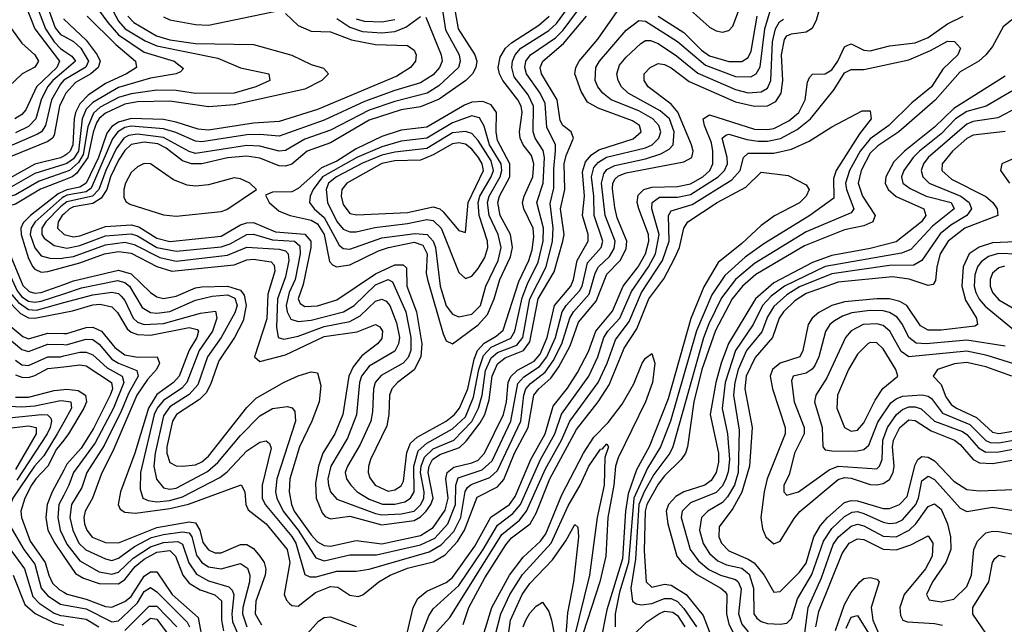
# Model space of a CAD drawing. Header units: inches. Extents: x 501365 to 657855, y 482276 to 547543.
# Tile 713 of 957: x 599863 to 602927, y 521977 to 523859. Entities that reach past the tile are written whole.
import ezdxf

# ---------------------------------------------------------------- set-up
doc = ezdxf.new("R2010")
doc.units = ezdxf.units.IN
doc.header["$MEASUREMENT"] = 0
doc.layers.add('A5592', color=7, linetype='Continuous')
doc.layers.add('A6502', color=7, linetype='Continuous')

msp = doc.modelspace()

# ---------------------------------------------------------------- linework, layer by layer
at = {"layer": 'A5592', "color": 5}
for points, elevation in [([(600000, 524200.9), (599963.7, 524176.3), (599948.2, 524150), (599934.9, 524090), (599893.9, 524010), (599887.9, 523990), (599890, 523970), (599943.1, 523830), (599970, 523790), (599990, 523769.3), (600000, 523762.5)], 2540), ([(600000, 524150.2), (599988.1, 524131.9), (599965.5, 524070), (599928.9, 524010), (599924.7, 523970), (599973.7, 523833.7), (599990, 523812.5), (600000, 523807.2)], 2560), ([(599854.8, 523970), (599910, 523830), (599986.3, 523730), (599978.3, 523710), (599915.2, 523650), (599881.9, 523578.1), (599870, 523564.2), (599848.1, 523550)], 2520), ([(599837.6, 523830), (599870, 523785.4), (599910.4, 523750), (599921, 523730), (599910, 523711), (599870.9, 523690), (599830, 523652.5)], 2480), ([(600000, 523699), (599965.7, 523670), (599949.7, 523650), (599930.2, 523610), (599913.1, 523550), (599890, 523526.7), (599850, 523507.2)], 2540), ([(600000, 523670.4), (599999.3, 523670), (599990, 523657.8), (599962.2, 523610), (599943.6, 523530), (599930.8, 523510), (599917.8, 523502.2), (599830, 523464.1)], 2560), ([(600000, 523617.6), (599986.3, 523590), (599970, 523499.7), (599964.6, 523490), (599950, 523479.7), (599810, 523423.1)], 2580), ([(600000, 523434.3), (599990, 523428.6), (599910, 523409.2), (599830, 523365.1)], 2620), ([(600000, 523407.8), (599910, 523379.9), (599830, 523334.9), (599790, 523326.1), (599747.9, 523327.9), (599730, 523334.4), (599670, 523373.1), (599650, 523371), (599630, 523357.2), (599549.6, 523270), (599544, 523250), (599570, 523226.2), (599690, 523202.6), (599738, 523178), (599760.7, 523150), (599787.6, 523090), (599832.5, 523010), (599858.7, 522978.7), (599890, 522956.9), (599915.5, 522955.5), (600000, 522978.6)], 2640), ([(600000, 523383.7), (599923.4, 523356.6), (599850, 523313.8), (599810, 523302.6), (599770, 523297.7), (599739.7, 523299.7), (599723.8, 523303.8), (599670, 523332.6), (599650, 523331.9), (599630, 523316.5), (599610.3, 523290), (599607.5, 523267.5), (599626.9, 523250), (599710, 523227.8), (599759.6, 523199.6), (599785.1, 523165.1), (599855.1, 523015.1), (599870, 522996.7), (599890, 522983.5), (599910, 522979.9), (599930, 522983.5), (600000, 523006.3)], 2660), ([(600000, 523359.7), (599928.1, 523331.9), (599850, 523284.5), (599797.4, 523270), (599773.1, 523250), (599815.7, 523170), (599872.2, 523032.2), (599892.9, 523012.9), (599910, 523007.9), (599930, 523010.3), (600000, 523035.3)], 2680), ([(600000, 523325), (599982.5, 523317.5), (599897, 523250), (599873.7, 523226.3), (599866.6, 523210), (599867.8, 523190), (599890, 523116.2), (599904.1, 523090), (599910, 523082.5), (599930, 523073.6), (599950, 523075.1), (600000, 523089)], 2720), ([(600000, 523307.4), (599995.1, 523304.9), (599911.5, 523230), (599898.3, 523210), (599895.8, 523190), (599910, 523148.6), (599930, 523124.1), (599956.5, 523116.5), (599990, 523116.2), (600000, 523117.8)], 2740), ([(600000, 523284.7), (599990, 523276.8), (599943.8, 523230), (599932.3, 523210), (599931.7, 523190), (599939.1, 523179.1), (599970, 523156), (600000, 523149.7)], 2760), ([(600000, 523254.1), (599995.5, 523250), (599982.9, 523230), (599980.4, 523210), (600000, 523191.3)], 2780), ([(599820.3, 522990), (599865.1, 522945.1), (599890, 522931.2), (599910, 522929.9), (600000, 522947.6)], 2620), ([(599750, 522932.4), (599870, 522832.3), (599890, 522826.9), (599950, 522848.9), (600000, 522847.7)], 2560), ([(599796.4, 522936.4), (599872.9, 522872.9), (599890, 522866.3), (599950, 522883.7), (600000, 522882.4)], 2580), ([(599850, 522799), (599870, 522785.4), (599890, 522783.2), (599950, 522809.5), (599990, 522810), (600000, 522812.4)], 2540), ([(599850, 522753.6), (599870, 522746.5), (599890, 522746), (599910, 522751.2), (599950, 522773.1), (600000, 522779.2)], 2520), ([(599850, 522684.4), (599890, 522684.2), (599970, 522705.4), (600000, 522708)], 2480), ([(599830, 522656.4), (599870, 522654), (599910, 522657.6), (599990, 522674.3), (600000, 522673)], 2460), ([(599830, 522620), (599930.5, 522630.5), (599949.6, 522629.6), (599959.3, 522619.3), (599961.9, 522610), (599957.9, 522590), (599948.9, 522570), (599854, 522426)], 2440), ([(599810, 522586.1), (599890, 522595.5), (599914.3, 522590), (599913.7, 522570), (599850, 522459.1)], 2420), ([(600000, 522606.8), (599979.3, 522570), (599938.1, 522501.9), (599909.1, 522470), (599841.6, 522370), (599827, 522330), (599825.2, 522310), (599829.6, 522290), (599875.3, 522210), (599910, 522165.1), (599929.8, 522090), (599950, 522066.2), (599990, 522040.4), (600000, 522038.6)], 2460), ([(600000, 522550.8), (599977.7, 522522.3), (599950.4, 522469.6), (599912.7, 522430), (599900, 522410), (599879, 522370), (599866.8, 522330), (599868.3, 522310), (599895.7, 522235.7), (599941.7, 522170), (599953.2, 522130), (599965.5, 522105.5), (599985.4, 522085.4), (600000, 522077.1)], 2480), ([(600000, 522456.9), (599964.3, 522390), (599947.9, 522350), (599943.9, 522310), (599950.4, 522270), (599971.8, 522230), (600000, 522188.9)], 2520), ([(600000, 522379), (599985.1, 522350), (599981.4, 522310), (599988.7, 522270), (600000, 522246.9)], 2540), ([(599789.7, 522269.7), (599877.6, 522150), (599903.9, 522063.9), (599923, 522043), (599970, 522012), (599990, 522004.9), (600000, 522003.4)], 2440), ([(599842.9, 522130), (599878.9, 522038.9), (599911, 522011), (599970, 521982.3), (600000, 521974.9)], 2420)]:
    msp.add_lwpolyline(points, dxfattribs=dict(at, elevation=elevation))
at = {"layer": 'A6502', "color": 5}
for points, elevation in [([(601199.7, 523990), (601227.2, 523830), (601279.6, 523750), (601285.1, 523730), (601282.8, 523710), (601271.9, 523690), (601251.4, 523670), (601168.6, 523611.4), (601110, 523587.9), (601050, 523578.9), (600950, 523545.8), (600830, 523475.5), (600757.5, 523450), (600710, 523409.7), (600690, 523402.7), (600670, 523404.5), (600610, 523427.6), (600570, 523434.1), (600510, 523429.5), (600430, 523410.1), (600397.2, 523410), (600370, 523419.7), (600319.2, 523459.2), (600292.4, 523472.4), (600250, 523477.9), (600210, 523470.1), (600190, 523452.2), (600170, 523421.7), (600146, 523370), (600134.2, 523330), (600116.7, 523303.2), (600090, 523287.2), (600030, 523276.3), (600017.4, 523270), (600000, 523254.1)], 2780), ([(600000, 522947.6), (600027, 522953), (600090, 522971.6), (600113.6, 522973.6), (600150, 522965.9), (600167.4, 522947.4), (600197.1, 522897.1), (600210, 522886.4), (600230, 522879), (600270, 522877), (600390, 522900.7), (600415.2, 522895.2), (600419, 522890), (600414.4, 522870), (600389.8, 522830.2), (600359.7, 522750), (600341.3, 522730), (600290, 522692.1), (600263.3, 522650), (600221.4, 522510), (600176.4, 522390), (600169.8, 522350), (600175.7, 522335.7), (600190, 522326), (600223.5, 522323.5), (600330, 522337.5), (600388.3, 522351.7), (600552, 522412), (600563.6, 522390), (600566.3, 522350), (600573.7, 522333.7), (600630, 522289.8), (600695.4, 522210), (600703.9, 522170), (600686.3, 522070), (600692.8, 522052.8), (600702.4, 522042.4), (600710, 522036), (600730, 522033.8), (600783.4, 522076.6), (600830, 522095.6), (600853.2, 522093.2), (600890, 522068.1), (600916.2, 522063.8), (600931.2, 522068.8), (600980.1, 522110), (601016.1, 522130), (601070, 522152.2), (601150, 522172.3), (601186.5, 522193.5), (601225, 522235), (601247.4, 522270), (601286.8, 522373.2), (601350, 522404.8), (601370, 522428.3), (601402.8, 522510), (601444.8, 522590), (601463, 522690), (601478.1, 522710), (601516.3, 522743.7), (601541.2, 522778.8), (601576.2, 522843.8), (601602.1, 522917.9), (601656.7, 522983.3), (601690, 523067.2), (601731.4, 523110), (601750, 523146.3), (601752.3, 523170), (601722.4, 523242.4), (601714.7, 523274.7), (601707.5, 523332.5), (601708.8, 523350), (601716.3, 523363.7), (601726.6, 523373.4), (601750, 523382.7), (601930, 523416.3), (601954.1, 523430), (601958.4, 523450), (601953.1, 523470), (601911.3, 523571.3), (601890, 523595.9), (601819.2, 523650), (601806.5, 523670), (601806.3, 523690), (601825, 523710), (601850, 523723), (601870, 523719.4), (601890, 523709.4), (601946.8, 523666.8), (602090, 523603.2), (602150, 523589.7), (602190, 523590.5), (602215.5, 523604.5), (602233, 523630), (602237.5, 523670), (602233.6, 523750), (602243.3, 523796.8), (602250, 523808.8), (602264.6, 523815.4), (602310, 523821.5), (602330, 523833.2), (602342.3, 523857.7), (602370, 523956)], 2620), ([(600064.1, 523950), (600136.8, 523850), (600170, 523811.7), (600250, 523757.4), (600343.7, 523730), (600372.5, 523707.5), (600363.6, 523696.4), (600349.6, 523690.4), (600270, 523676.6), (600170, 523647.9), (600090, 523601.1), (600070, 523580.4), (600057.2, 523550), (600045.5, 523450), (600030, 523425.8), (600010, 523410.9), (600000, 523407.8)], 2640), ([(601170, 523942.4), (601187.6, 523827.6), (601230.3, 523750), (601234.1, 523730), (601228.6, 523710), (601167.4, 523652.6), (601130.9, 523630), (601030, 523604.5), (600950, 523577.2), (600830, 523515.2), (600750, 523487.6), (600690, 523452), (600670, 523450.2), (600610, 523465.3), (600570, 523467.7), (600410, 523442.8), (600390, 523448.4), (600310, 523492.1), (600230, 523502.5), (600201.7, 523498.2), (600187.1, 523490), (600162.8, 523457.2), (600130.5, 523390), (600108.8, 523330), (600089, 523310), (600010, 523292.5), (600000, 523284.7)], 2760), ([(601949.6, 523889.6), (602010, 523836), (602030, 523824.5), (602050, 523819.9), (602070, 523824.8), (602081.7, 523838.3), (602123.2, 523950)], 2720), ([(600000, 523149.7), (600010, 523147.6), (600050, 523156.6), (600130, 523186), (600210, 523192.4), (600230, 523185.9), (600290, 523150.3), (600350, 523138.3), (600490, 523152.4), (600518.4, 523161.6), (600570, 523190.9), (600590, 523191.5), (600650, 523173.5), (600718.1, 523170), (600735, 523155), (600735.4, 523130), (600719.7, 523050), (600701.2, 523010), (600692.6, 522970), (600695.4, 522950), (600707.1, 522927.1), (600730, 522919.3), (600770, 522923.6), (600870.6, 522949.4), (600903.5, 522970), (600970, 523033.4), (601010, 523050.2), (601023.4, 523043.4), (601064.1, 522950), (601080.4, 522870), (601079.7, 522830), (601072, 522808), (601056.4, 522790), (600988.3, 522751.6), (600969.2, 522730), (600963.6, 522710), (600961.2, 522638.8), (600955.2, 522610), (600922.7, 522537.3), (600883.1, 522470), (600875.7, 522450), (600879.5, 522430), (600892.9, 522410), (600913, 522390), (600950, 522367.1), (600991.5, 522351.5), (601030, 522351.8), (601061.3, 522358.7), (601078.7, 522370), (601090.3, 522389.8), (601089.7, 522470), (601103.1, 522516.9), (601130, 522541), (601210, 522585.4), (601250, 522622.7), (601275.4, 522684.6), (601291.8, 522770), (601305.9, 522814.1), (601330, 522839.8), (601391.8, 522868.2), (601403.9, 522890), (601426.5, 522993.5), (601442.7, 523037.3), (601476, 523104), (601492, 523170), (601493, 523210), (601472.2, 523290), (601492.3, 523350), (601495.8, 523430), (601492.1, 523452.1), (601467.5, 523490), (601461, 523510), (601461.8, 523590), (601444.9, 523624.9), (601401.6, 523681.6), (601394, 523710), (601396, 523730), (601404.7, 523750), (601422.8, 523770), (601510, 523824.8), (601533.1, 523846.9), (601593.1, 523930)], 2760), ([(600136.7, 523916.7), (600170, 523854.2), (600190.8, 523830), (600253.3, 523793.3), (600290, 523777.4), (600479.5, 523739.5), (600550, 523709.3), (600638, 523690), (600641.5, 523670), (600597.8, 523650), (600530, 523630.2), (600410, 523629.2), (600350, 523638.6), (600290, 523639.5), (600210, 523628.7), (600170, 523617.3), (600113.7, 523586.3), (600092.1, 523567.9), (600074.8, 523525.2), (600060.4, 523439.6), (600045.5, 523414.5), (600017.8, 523390), (600000, 523383.7)], 2660), ([(600000, 523117.8), (600030, 523122.4), (600130, 523158.4), (600190, 523166.1), (600219.4, 523159.4), (600298.8, 523118.8), (600350, 523107.7), (600510, 523126.3), (600570, 523150.9), (600670, 523144.6), (600690, 523139.2), (600698.5, 523130), (600700.3, 523110), (600690, 523058.4), (600665.6, 522990), (600662, 522902), (600667.7, 522870), (600684.6, 522864.6), (600730, 522874.5), (600810, 522904.5), (600890, 522919.5), (600922.9, 522937.1), (600970, 522982.9), (600990, 522989.7), (601002.9, 522982.9), (601014.5, 522970), (601035.7, 522915.7), (601044.5, 522870), (601042.2, 522850), (601030, 522827), (600950, 522780.6), (600926.5, 522750), (600920.8, 522730), (600911.1, 522628.9), (600883.1, 522556.9), (600831.3, 522470), (600822.2, 522430), (600823.6, 522410), (600830, 522390), (600850, 522366.5), (600970, 522321.9), (600990, 522318), (601050, 522320.8), (601090, 522329.6), (601111.1, 522350), (601120.8, 522370), (601122.1, 522390), (601110.6, 522450), (601112, 522470), (601122.6, 522497.4), (601150, 522523), (601213.6, 522550), (601270, 522608.7), (601291.2, 522650), (601301.7, 522690), (601312.9, 522767.1), (601330, 522806.6), (601350, 522823.2), (601410, 522846), (601428.9, 522870), (601450.7, 522990), (601501.3, 523090), (601521.1, 523170), (601523.3, 523210), (601513.4, 523286.6), (601525.6, 523334.4), (601525, 523395), (601530.6, 523450.6), (601530.1, 523470.2), (601503.6, 523523.6), (601497.9, 523597.9), (601482.4, 523630), (601440, 523690), (601434.5, 523710), (601438.3, 523730), (601453, 523750), (601530, 523802.6), (601553.7, 523826.3), (601616.5, 523910)], 2740), ([(600000, 523035.3), (600030, 523046), (600170, 523079.6), (600210, 523068.5), (600270.2, 523010.2), (600290, 522996.1), (600310, 522990.9), (600350, 522998.1), (600410, 523024.6), (600430, 523028), (600510, 523029.5), (600550, 523017.5), (600561.9, 523001.9), (600567.7, 522970), (600558.3, 522921.7), (600531.1, 522870), (600482.3, 522797.7), (600456.8, 522723.2), (600442.7, 522697.3), (600422.9, 522677.1), (600351.2, 522630), (600338.6, 522610), (600321.2, 522530), (600320.4, 522510), (600330, 522481.5), (600350, 522470.4), (600369.1, 522469.1), (600410, 522473.8), (600430, 522482.6), (600450, 522500.3), (600570, 522652.3), (600598.9, 522681.1), (600684.3, 522730), (600730, 522750.6), (600770, 522763.1), (600790, 522759.7), (600800.5, 522720.5), (600795.3, 522670), (600772.2, 522610), (600733.5, 522530), (600703.6, 522430), (600701.5, 522390), (600708.9, 522350), (600717.3, 522330), (600770, 522255.7), (600790, 522234.6), (600810, 522222.8), (600830, 522220.8), (600910, 522238.4), (600990, 522228), (601110, 522253.8), (601150, 522279.1), (601187.1, 522332.9), (601196.4, 522370), (601189.1, 522430), (601193.3, 522450), (601213.5, 522466.5), (601270, 522479.7), (601290, 522488.6), (601309.8, 522510.2), (601368.1, 522630), (601377.4, 522670), (601383.4, 522730), (601391.4, 522748.6), (601411.8, 522768.2), (601463.8, 522796.2), (601482.1, 522817.9), (601504.2, 522870), (601527.5, 522970), (601578.1, 523030), (601586.3, 523050), (601597.7, 523110), (601631.9, 523170), (601631.6, 523190), (601614.5, 523250), (601620.5, 523310), (601614.4, 523385.6), (601623.9, 523416.1), (601641.9, 523438.1), (601665.6, 523454.4), (601772.2, 523487.8), (601797.1, 523510), (601791.3, 523530), (601770, 523544.5), (601663.6, 523583.6), (601630, 523602.7), (601610, 523635), (601590.2, 523690), (601593.1, 523710), (601603.5, 523730), (601661.8, 523798.2), (601730, 523894.3)], 2680), ([(600000, 523006.3), (600055.6, 523024.4), (600167.4, 523047.4), (600190, 523041.5), (600204.9, 523030), (600243.8, 522963.8), (600270, 522947.5), (600290, 522945.4), (600330, 522951), (600410, 522985.7), (600461.7, 522998.3), (600510, 523003), (600532, 522992), (600539.5, 522970), (600532.9, 522947.1), (600490.2, 522870), (600447.6, 522810), (600416.9, 522723.1), (600390, 522692.7), (600330, 522654), (600310, 522626.4), (600284.1, 522510), (600280, 522470), (600289.1, 522429.1), (600310, 522402.4), (600330, 522397.5), (600350, 522401.3), (600447.4, 522452.6), (600479.4, 522480.6), (600550, 522564.6), (600610, 522626), (600650, 522649.2), (600695.3, 522655.3), (600711.3, 522651.3), (600719.3, 522639.3), (600721.1, 522610), (600663.2, 522430), (600658.6, 522390), (600662.9, 522370), (600682.7, 522330), (600729.9, 522270), (600784, 522184), (600810, 522174.7), (600890, 522194), (600973.4, 522193.4), (601110, 522224.3), (601154.4, 522245.6), (601195.7, 522290), (601218.8, 522350), (601219.8, 522410), (601227, 522433), (601302.3, 522457.7), (601333.4, 522486.6), (601391.7, 522610), (601413, 522727), (601432, 522748), (601480.2, 522779.8), (601503.2, 522810), (601530.1, 522870), (601550.8, 522950), (601563.5, 522970), (601605.2, 523014.8), (601613.2, 523030), (601630, 523102.6), (601672.9, 523150), (601677.2, 523170), (601650.3, 523250), (601649.8, 523310), (601642.2, 523370), (601650, 523399.2), (601664, 523416), (601689.2, 523430.8), (601810, 523460.1), (601831.3, 523470), (601852.3, 523490), (601857.8, 523510), (601852.4, 523530), (601833.2, 523550), (601790, 523575.1), (601703.5, 523610), (601677.4, 523630), (601661.8, 523650), (601653.9, 523670), (601655.8, 523710), (601666.8, 523730), (601750, 523826.7), (601790, 523856.4), (601810, 523854.6), (601910, 523790.9), (601997.3, 523717.3), (602090, 523682.5), (602138.7, 523681.3), (602155.3, 523690), (602167.6, 523712.4), (602182.2, 523830), (602199.4, 523890)], 2660), ([(600690, 523878.4), (600730, 523840.8), (600770, 523823.6), (600830, 523821.6), (600895.8, 523795.8), (600970, 523781.2), (601070, 523779), (601090, 523764.4), (601096.6, 523750), (601095, 523730), (601079.2, 523710), (601036.5, 523683.5), (600790, 523579.3), (600670, 523541.7), (600590, 523536.5), (600450, 523515.3), (600418.1, 523518.1), (600350, 523540.2), (600310, 523548.2), (600210, 523551.5), (600170, 523539.9), (600150, 523526.9), (600134.1, 523505.9), (600108.5, 523430), (600069.7, 523350.3), (600050, 523337.7), (600010, 523329.2), (600000, 523325)], 2720), ([(600310, 523868.1), (600330, 523858.8), (600410, 523843.6), (600450, 523842.3), (600670, 523888)], 2720), ([(600199, 523870), (600218.1, 523850), (600288.2, 523808.2), (600330, 523796.2), (600410, 523784.6), (600590, 523781.2), (600710, 523749), (600770, 523719.4), (600808, 523708), (600823.5, 523690), (600803.3, 523670), (600750, 523643), (600530, 523594.4), (600450, 523587.6), (600330, 523605.4), (600230, 523602.9), (600190, 523596.1), (600130, 523568.1), (600110, 523551.8), (600101.7, 523538.3), (600091.2, 523508.8), (600074.9, 523430), (600039.6, 523380.3), (600026.6, 523370), (600000, 523359.7)], 2680), ([(600000, 523089), (600050, 523102.8), (600126.4, 523130), (600170, 523137.8), (600210, 523132.8), (600290, 523091), (600335.9, 523075.9), (600530, 523096.1), (600570, 523111.2), (600590, 523114), (600645.2, 523105.2), (600655.2, 523095.2), (600656.6, 523076.6), (600635.2, 523004.8), (600632.4, 522927.6), (600594, 522810), (600610, 522795.2), (600690, 522816.2), (600810, 522872.8), (600912.8, 522887.2), (600970, 522910.9), (600983.3, 522903.3), (600992.2, 522890), (600990, 522866.6), (600976.3, 522850), (600927.6, 522812.4), (600901.1, 522778.9), (600887.3, 522750), (600868.4, 522630), (600843.8, 522570), (600806.3, 522510), (600793.1, 522470), (600783.8, 522416.2), (600786, 522370), (600804, 522324), (600813.3, 522313.3), (600830, 522306.2), (600890, 522314.1), (600990, 522287.4), (601090, 522300.3), (601110, 522311.8), (601127.9, 522330), (601142.1, 522350), (601149.2, 522370), (601134.1, 522450), (601137.1, 522470), (601147.9, 522490), (601170, 522506.2), (601231.9, 522528.1), (601252.6, 522547.4), (601296, 522604), (601310, 522630.1), (601324.4, 522675.6), (601333.5, 522750), (601350, 522787.9), (601373.5, 522806.5), (601430.5, 522829.5), (601450, 522856.3), (601476.5, 522990), (601526.1, 523073.9), (601553.6, 523170), (601557.2, 523190), (601546.4, 523270), (601559.1, 523330), (601556.9, 523410), (601563.4, 523436.6), (601586.3, 523490), (601579.4, 523510), (601553.5, 523530), (601545.1, 523545.1), (601535.6, 523610), (601486.4, 523690), (601482.5, 523710), (601490.8, 523730), (601555.6, 523784.4), (601626.4, 523870)], 2720), ([(600072.5, 523870), (600161.7, 523781.6), (600223.5, 523730), (600226.3, 523710), (600195.8, 523690), (600130, 523660.5), (600076.4, 523623.6), (600050, 523597.1), (600036.5, 523570), (600032.2, 523550), (600028.2, 523470), (600019.7, 523450), (600010, 523440), (600000, 523434.3)], 2620), ([(600000, 523191.3), (600001.3, 523190), (600030, 523182.9), (600050, 523185.9), (600130, 523215.5), (600210, 523220.4), (600233.8, 523213.9), (600290, 523178.9), (600330, 523168.8), (600490, 523185.4), (600550, 523220.1), (600570, 523227), (600590, 523227.3), (600659.1, 523199.1), (600750, 523191.5), (600768.9, 523170), (600768.9, 523150), (600745, 523035), (600729.3, 522990), (600736.1, 522976.1), (600750, 522966.4), (600790, 522968.7), (600850, 522987.5), (600970, 523068.4), (601030, 523096), (601056.7, 523096.6), (601066.6, 523086.6), (601067.9, 523030), (601097.4, 522950), (601114.7, 522850), (601111.6, 522810), (601090.7, 522769.3), (601039, 522730), (601020.9, 522710), (601013.5, 522690), (601011.9, 522630), (601005.2, 522594.8), (600954.6, 522490), (600948.3, 522468.3), (600947.7, 522450), (600952.9, 522432.9), (600969.6, 522410), (601010, 522392.1), (601030, 522395.7), (601050, 522408), (601057.2, 522422.8), (601068, 522512), (601079.3, 522540.7), (601100.1, 522559.9), (601190, 522609.5), (601215.9, 522630), (601231.9, 522650), (601257.6, 522710), (601277.1, 522802.9), (601287.3, 522830), (601308, 522852), (601345.8, 522874.2), (601367.3, 522892.7), (601416.1, 523043.9), (601447, 523110), (601457.3, 523142.7), (601463.3, 523183.3), (601461, 523210), (601431.5, 523270), (601427.7, 523290), (601432.5, 523310), (601460.1, 523370), (601462.7, 523410), (601455.8, 523435.8), (601429.7, 523470), (601420.5, 523490), (601417.8, 523510), (601426.2, 523570), (601423.4, 523590), (601413.5, 523610), (601366.1, 523670), (601356.4, 523690), (601351.8, 523710), (601358, 523742), (601374.7, 523770), (601392.9, 523787.1), (601478.6, 523841.4), (601510.2, 523869.8)], 2780), ([(601127, 523867), (601174.9, 523750), (601177.4, 523730), (601169.8, 523710), (601150, 523687.1), (601110, 523662.3), (601030, 523638.9), (600935.7, 523604.3), (600810, 523545.8), (600670, 523496.1), (600610, 523502), (600570, 523500.4), (600430, 523478.4), (600410, 523480.7), (600348.3, 523508.3), (600310, 523519.5), (600210, 523528), (600190, 523523.8), (600167.9, 523510), (600151.7, 523488.3), (600084.9, 523335.1), (600070, 523323.6), (600010, 523312.5), (600000, 523307.4)], 2740), ([(600000, 523861.5), (600000.5, 523860.5), (600070, 523795.5), (600103.5, 523750), (600113.1, 523730), (600106.7, 523710), (600084.7, 523690), (600036.3, 523663.7), (600006.2, 523630), (600000, 523617.6)], 2580), ([(600000, 522978.6), (600090, 523003.1), (600150, 523011.1), (600170, 523006.4), (600178.9, 522998.9), (600190, 522985.5), (600215.8, 522930), (600230, 522917.8), (600250, 522910.4), (600310, 522913.8), (600425.7, 522945.7), (600471.9, 522951.9), (600476.3, 522930), (600463.3, 522890), (600421.4, 522830), (600383.5, 522730), (600367.2, 522712.8), (600310, 522674), (600290.5, 522650), (600281.5, 522630), (600238.8, 522450), (600238.3, 522398.3), (600245.8, 522370), (600262.4, 522362.4), (600290, 522358.4), (600330, 522363), (600370, 522374.6), (600486.1, 522433.9), (600508.4, 522451.6), (600570, 522517.8), (600610, 522544), (600630, 522548.8), (600639.8, 522539.8), (600645.5, 522525.5), (600617.7, 522410), (600617.6, 522370), (600626.5, 522350), (600710, 522250.5), (600722.3, 522230), (600750, 522132.5), (600765.3, 522125.3), (600785.6, 522125.6), (600850, 522142.6), (600910, 522143), (600950, 522148.8), (601137.2, 522202.8), (601174.9, 522225.1), (601213.9, 522266.1), (601235.6, 522310), (601249.7, 522390.3), (601256.7, 522403.3), (601267.7, 522412.3), (601326.1, 522433.9), (601350, 522456.3), (601422, 522610), (601431.7, 522690), (601438.1, 522710), (601452.9, 522727.1), (601497.7, 522762.3), (601522.9, 522797.1), (601550.3, 522850), (601574.6, 522930), (601586.5, 522950), (601635, 523005), (601653.6, 523070), (601664, 523090), (601698.3, 523121.7), (601713.4, 523146.6), (601716, 523170), (601684.9, 523250), (601673.2, 523350), (601680.3, 523379.7), (601690, 523392.8), (601714.5, 523405.5), (601810, 523425.9), (601858, 523442), (601884.1, 523455.9), (601896.8, 523470), (601900, 523510), (601884.8, 523550), (601855.6, 523575.6), (601756.1, 523630), (601735.3, 523650), (601724.9, 523670), (601721.5, 523690), (601730, 523717.4), (601750, 523742.5), (601795.5, 523784.5), (601810, 523793.9), (601825.7, 523794.3), (601850, 523785.3), (601906.9, 523746.9), (601973, 523693), (602090, 523641.5), (602130, 523631.6), (602170, 523633.9), (602190, 523645.4), (602200.4, 523670), (602206, 523790), (602215.3, 523830), (602227.9, 523852.1), (602239.6, 523860.4)], 2640), ([(600850, 523862.6), (600890, 523835.3), (600930, 523822), (600990, 523818.1), (601030, 523822), (601064.7, 523835.3), (601110, 523868.4)], 2740), ([(600910, 523861.7), (600934.7, 523854.7), (600990, 523852.4), (601030, 523859.6)], 2760), ([(601068.8, 521950), (601087.4, 522030), (601102.2, 522057.8), (601130, 522080.7), (601190, 522107.9), (601210, 522123.1), (601279.5, 522220.5), (601329.1, 522310.9), (601387.1, 522350), (601405.1, 522374.9), (601453.7, 522490), (601497.7, 522570), (601523.2, 522656.8), (601567.2, 522712.8), (601598.5, 522761.5), (601633.1, 522826.9), (601656, 522890), (601707.9, 522952.1), (601740.7, 523030), (601787.2, 523090), (601810.3, 523130), (601820.6, 523170), (601819.3, 523190), (601789.2, 523270), (601784.5, 523290), (601787.2, 523312.8), (601805.1, 523330), (601830, 523337.7), (601910, 523339.4), (601950, 523348.2), (601988.9, 523370), (602010.6, 523390), (602020, 523410), (602020, 523450), (602015.8, 523475.8), (601993.5, 523530), (601990, 523550.9), (602010, 523562.9), (602150, 523518.5), (602190, 523516.7), (602210, 523520.5), (602256.1, 523543.9), (602287.5, 523570), (602307.3, 523610), (602315, 523665), (602320.9, 523679.1), (602330, 523689.1), (602370, 523690.1), (602390, 523702.5), (602409.3, 523730), (602430, 523774.5), (602440, 523780), (602450, 523783.4), (602490, 523764.3), (602510, 523762.2), (602570, 523777.4), (602650, 523787.2), (602690, 523804), (602750, 523846.4), (602798.6, 523870)], 2580), ([(602950, 523858), (602923.2, 523836.8), (602890, 523775.9), (602870, 523749.1), (602848, 523730), (602790, 523697.1), (602711.5, 523608.5), (602598.6, 523510), (602533.5, 523466.5), (602510, 523443.7), (602482, 523390), (602472.5, 523350), (602485.8, 523310), (602524.7, 523250), (602518.2, 523230), (602490, 523217.5), (602430, 523204.8), (602305.2, 523154.8), (602153.9, 523066.1), (602112.6, 523030), (602080.1, 522990), (602028.3, 522891.7), (601986.1, 522770), (601961.3, 522670), (601941.4, 522530), (601934.7, 522510), (601921.8, 522490), (601870, 522439.3), (601850, 522413.3), (601814.1, 522350), (601809.7, 522329.7), (601805.9, 522205.9), (601812.2, 522110), (601830, 522093), (601870, 522102.6), (601890, 522099.7), (601937.2, 522070), (601990, 522004.5), (602027.6, 521907.6)], 2580), ([(601850.3, 523870.3), (601930, 523818.6), (601984.2, 523764.1), (602010, 523746.2), (602070, 523728.6), (602110, 523728.7), (602130, 523740.9), (602139.5, 523760.5), (602158, 523870)], 2680), ([(600000, 523807.2), (600030, 523791.2), (600053.1, 523770), (600076.9, 523730), (600068.5, 523711.5), (600000, 523670.4)], 2560), ([(601114.9, 521950), (601136.3, 522003.7), (601150, 522025.5), (601230, 522098.2), (601305.2, 522210), (601350, 522286.5), (601397.8, 522322.2), (601421, 522350), (601484.1, 522490), (601528.5, 522570), (601548.9, 522631.1), (601634, 522750), (601662.4, 522810), (601680.9, 522870), (601693.4, 522890), (601730.3, 522930), (601766.5, 523013.5), (601819.8, 523090), (601841.3, 523130), (601853, 523190), (601830.4, 523270), (601831.2, 523290), (601853.8, 523306.2), (601910, 523306.3), (601950, 523315.4), (602036.4, 523370), (602056, 523390), (602065.1, 523410), (602064.8, 523430), (602049.5, 523490), (602060.1, 523499.9), (602070, 523502.9), (602126.2, 523486.2), (602161.2, 523481.2), (602190, 523481.1), (602230.7, 523489.3), (602282.4, 523517.6), (602323.4, 523550), (602398, 523642), (602430, 523693.4), (602450, 523703.6), (602490, 523704.2), (602630, 523734.5), (602697.4, 523762.6), (602750, 523791.8), (602771.5, 523791.5), (602790.8, 523770), (602782.4, 523750), (602735.3, 523704.7), (602700.5, 523650), (602639.7, 523600.3), (602567.4, 523530), (602510, 523487.8), (602478, 523450), (602445.5, 523390), (602433.1, 523350), (602435.9, 523330), (602458.3, 523270), (602450, 523257.8), (602310, 523199), (602150, 523100.4), (602090.5, 523050), (602046.8, 522993.2), (602007.2, 522912.8), (601990.9, 522869.1), (601895.8, 522530), (601886.6, 522510), (601836.6, 522443.4), (601806, 522390), (601790.1, 522350), (601779.5, 522180.5), (601764.8, 522090), (601769.8, 522049.8), (601781.3, 522041.3), (601798.1, 522038.1), (601830, 522042.7), (601870, 522057.7), (601890, 522058), (601910, 522048.8), (601930, 522027.1), (601968.6, 521970)], 2560), ([(600000, 523762.5), (600025.3, 523745.3), (600036.8, 523730), (600000, 523699)], 2540), ([(602930, 523683.4), (602770, 523582.6), (602710, 523524.3), (602616.5, 523450), (602583.7, 523416.3), (602557.9, 523370), (602556.7, 523350), (602565.2, 523330), (602590, 523309.2), (602676.2, 523270), (602683.3, 523250), (602669.1, 523230), (602590, 523167.9), (602510, 523147.1), (602390, 523125.3), (602330, 523103.7), (602210, 523039.9), (602153, 522990), (602069.2, 522850.8), (602045.7, 522790), (602029, 522730), (602011.9, 522630), (602037.8, 522510), (602037.6, 522482.3), (602030, 522450), (602014.8, 522425.2), (601995.4, 522410), (601930, 522390.2), (601905.2, 522374.8), (601882.4, 522350), (601875.1, 522330), (601879.4, 522290), (601907.6, 522190), (601923.9, 522170), (601970, 522132.4), (602044.8, 522090), (602058.1, 522078.1), (602063.4, 522070), (602062.9, 522010), (602070, 521978.1), (602090, 521937.9)], 2620), ([(602950, 523636.6), (602870.8, 523590), (602810, 523573.3), (602775.5, 523550), (602730, 523504), (602663.3, 523450), (602643, 523430), (602614.1, 523390), (602606.9, 523370), (602610.9, 523350), (602633.8, 523333.8), (602684.1, 523310), (602762, 523290), (602770.9, 523270), (602703.7, 523216.3), (602635.9, 523144.1), (602607.5, 523132.5), (602369.2, 523090.8), (602243, 523030), (602201.1, 522998.9), (602174.3, 522970), (602145.9, 522910), (602090.2, 522830), (602058.5, 522730), (602048.6, 522648.6), (602065.7, 522570), (602071.5, 522490), (602067.7, 522452.3), (602060.6, 522430), (602050, 522408.8), (602030, 522387.2), (601950, 522355), (601924.7, 522330), (601921.4, 522310), (601949.1, 522210), (601975, 522175), (602007.7, 522147.7), (602044.1, 522130), (602090, 522117.3), (602099, 522110), (602108, 522088), (602099.8, 522010), (602110, 521978.3), (602130, 521953.9)], 2640), ([(601150, 521942), (601201.1, 521998.9), (601363.3, 522256.7), (601418.1, 522301.9), (601440.3, 522330), (601499, 522461), (601549.4, 522550), (601575.3, 522610), (601663.4, 522730), (601691.2, 522790), (601716.8, 522863.2), (601760, 522920), (601798.3, 523010), (601863.2, 523110), (601884.3, 523170), (601881.6, 523250), (601890, 523264.5), (601956, 523284), (602079.2, 523360.8), (602104.7, 523390), (602115.7, 523430), (602130, 523443.2), (602210, 523443.1), (602264.4, 523455.6), (602319.5, 523480.5), (602390, 523525.2), (602484.5, 523575.5), (602510, 523575.2), (602512.9, 523550), (602476, 523504), (602403.3, 523390), (602395.3, 523364.7), (602396.3, 523303.7), (602321.6, 523250), (602178.6, 523161.4), (602120.5, 523119.5), (602057.3, 523062.7), (602017.3, 523002.7), (601969.1, 522890.9), (601888.7, 522610), (601857.1, 522530), (601817.1, 522462.9), (601774.6, 522370), (601757, 522170), (601730, 522077.7), (601716.5, 522010), (601715.8, 521970)], 2540), ([(602970, 523587), (602906.9, 523553.1), (602830, 523542.4), (602810, 523534.2), (602689.8, 523430), (602675.2, 523410), (602668.7, 523390), (602673.8, 523370), (602693.5, 523350), (602791.9, 523310), (602817.6, 523290), (602824.4, 523270), (602810.4, 523250), (602760.1, 523219.9), (602727.2, 523192.8), (602670, 523109.9), (602645.1, 523094.9), (602570, 523094), (602390, 523068), (602290, 523027.6), (602250, 523002.4), (602210, 522966.3), (602190, 522934.4), (602172.6, 522887.4), (602125.1, 522830), (602098.7, 522770), (602088.4, 522730), (602084.3, 522690), (602101.7, 522581.7), (602099.1, 522450), (602087.1, 522410), (602066.1, 522373.9), (602050, 522356.4), (602004.2, 522330), (601984.9, 522310), (601978.4, 522270), (601990, 522229.1), (602010, 522197.9), (602035.3, 522175.3), (602062.2, 522162.2), (602110, 522152), (602133.1, 522133.1), (602147, 522090), (602147.5, 522010), (602156.9, 521996.9), (602170, 521986.3), (602190, 521980.2), (602230, 521977.8), (602250, 521981), (602264.7, 521995.3), (602283.1, 522056.9), (602328, 522132), (602364.3, 522235.7), (602390, 522275.6), (602430, 522313.2), (602453.1, 522326.9), (602470, 522328.3), (602490, 522322.4), (602550, 522294.9), (602570, 522290.7), (602590, 522292.9), (602610, 522302.9), (602651.3, 522350), (602659.7, 522370), (602670, 522423.9), (602690, 522438.8), (602710, 522428.5), (602790, 522339.4), (602810, 522328.6), (602890, 522342.3), (602970, 522329.3)], 2660), ([(602930, 523511.3), (602830, 523500), (602810, 523489.1), (602765.5, 523450), (602733.3, 523410), (602732.8, 523390), (602762.5, 523362.5), (602870, 523308.6), (602891.7, 523290), (602904.7, 523270), (602907.1, 523250), (602803.9, 523210), (602752.7, 523170), (602727.9, 523130), (602717.4, 523090), (602712.8, 523047.2), (602705.6, 523034.4), (602690, 523031.6), (602631.3, 523051.3), (602579, 523059), (602410, 523042), (602310, 523006.5), (602275.5, 522984.5), (602239.4, 522950), (602226.2, 522930), (602205.5, 522870), (602152, 522808), (602124, 522750), (602119.9, 522710), (602142.5, 522590), (602133.8, 522470), (602110, 522389), (602082.5, 522337.5), (602039.7, 522280.3), (602038.1, 522250), (602046.4, 522230), (602070, 522205.6), (602130, 522180.6), (602148.3, 522168.3), (602179.5, 522130), (602210, 522077.6), (602230, 522079.3), (602290, 522139.6), (602310, 522168), (602334.4, 522250), (602354.9, 522285.1), (602376.8, 522310), (602430, 522356.2), (602450, 522362.9), (602470, 522361.2), (602550, 522338.1), (602570, 522337.5), (602601.2, 522350), (602624.5, 522375.5), (602650, 522474.1), (602658.2, 522490), (602670, 522499.9), (602690, 522498), (602710, 522486.2), (602770, 522422.6), (602810, 522396.9), (602850, 522392.5), (603010, 522399.2)], 2680), ([(603007.6, 523450), (602919, 523410), (602914.8, 523390), (602942.9, 523350)], 2720), ([(601242.8, 521977.2), (601260.5, 522030), (601310, 522122.2), (601375.4, 522224.6), (601393.4, 522246.6), (601451.1, 522290), (601470, 522323.8), (601512.3, 522430), (601596, 522584), (601663.6, 522670), (601697, 522723), (601743.7, 522836.3), (601783.2, 522896.8), (601821.2, 522990), (601867.2, 523052.8), (601901.7, 523118.3), (601916.1, 523150), (601929.7, 523210.3), (601942.3, 523230), (602033.2, 523290), (602122.5, 523337.5), (602170, 523384.2), (602254.3, 523374.3), (602310, 523344.6), (602319.3, 523330), (602310.6, 523310), (602290, 523289.5), (602211.6, 523248.4), (602170, 523218.8), (602110, 523162.1), (602036.6, 523103.4), (601991.9, 523028.1), (601951.3, 522928.7), (601880.9, 522679.1), (601822.2, 522530), (601782.1, 522457.9), (601756.7, 522383.3), (601748.1, 522330), (601738.4, 522181.6), (601690, 522022.8), (601670, 521922.6)], 2520), ([(603105.9, 523174.1), (602890, 523164.9), (602848.8, 523151.2), (602818.1, 523130), (602798.7, 523090), (602794.6, 523030), (602806.3, 522986.3), (602840.1, 522930), (602843.5, 522910), (602834.8, 522905.2), (602730, 522892.3), (602690, 522892.3), (602666.1, 522906.1), (602624, 522970), (602602.4, 522982.4), (602570, 522990.3), (602530, 522990.8), (602430, 522980.5), (602390.7, 522969.3), (602350, 522947.6), (602329.4, 522930), (602316.6, 522910), (602300.1, 522830), (602290.4, 522810), (602229.4, 522790), (602205.7, 522770), (602198.7, 522750), (602205.6, 522710), (602244.9, 522590), (602244.9, 522570), (602189.5, 522430), (602179.2, 522390), (602169.7, 522309.7), (602174.8, 522274.8), (602184.6, 522250), (602210, 522227.7), (602230, 522235.9), (602272.8, 522307.2), (602291.1, 522328.9), (602410, 522428.5), (602430, 522433.8), (602450, 522432.6), (602510, 522413), (602530, 522411.3), (602550, 522415.3), (602570, 522427.8), (602581.6, 522450), (602584.7, 522470), (602579.3, 522530), (602582.5, 522550), (602601.6, 522590), (602630, 522613.5), (602650, 522612.2), (602699.3, 522579.3), (602772.4, 522550), (602790, 522536.8), (602830, 522490.3), (602850, 522480.3), (602890, 522477.8), (602970, 522491.5)], 2720), ([(602970, 523129.6), (602908.9, 523131.1), (602878.2, 523121.8), (602854.8, 523105.2), (602843.4, 523090), (602835, 523065), (602833.7, 523030), (602838.7, 523010), (602849.2, 522989.2), (602867.6, 522967.6), (602961.7, 522890)], 2740), ([(602927.6, 523092.4), (602910, 523086.9), (602890.1, 523070), (602882.7, 523050), (602883.1, 523030), (602890.4, 523010), (602910, 522987.4), (602990, 522940.6)], 2760), ([(602930, 522842.5), (602810, 522861.4), (602684, 522850), (602652.3, 522852.3), (602630.1, 522870.1), (602610.4, 522910.5), (602593.5, 522933.5), (602570, 522948.2), (602550, 522953), (602510, 522954.2), (602452.9, 522947.1), (602423.2, 522936.8), (602398.1, 522921.9), (602383.9, 522910), (602371, 522889), (602350, 522810), (602337.5, 522782.5), (602328.9, 522771.1), (602310, 522758.7), (602270.3, 522750), (602265, 522735), (602272.8, 522670), (602304.1, 522590), (602304.3, 522570), (602274.1, 522510), (602257.3, 522442.7), (602241.4, 522410), (602240.4, 522390), (602250, 522379.8), (602286.8, 522390), (602381.7, 522458.3), (602410, 522469.8), (602530, 522461.8), (602538.8, 522470), (602547, 522490), (602549.1, 522550), (602563.4, 522590), (602591.4, 522630), (602610, 522646.2), (602630, 522653.9), (602650, 522654.4), (602667.9, 522647.9), (602710, 522609.5), (602797.1, 522577.1), (602810, 522568.4), (602846.4, 522526.5), (602870, 522513.1), (602910, 522513.8), (602970, 522526.1)], 2740), ([(600000, 522882.4), (600010, 522882.1), (600070, 522901.2), (600090, 522902.1), (600117.4, 522890), (600158.6, 522838.6), (600190, 522816.3), (600230, 522809), (600290.6, 522810), (600298.2, 522790), (600288.2, 522770), (600260.4, 522739.6), (600227.1, 522690), (600156.2, 522523.8), (600116.5, 522443.5), (600089.7, 522370.3), (600066.2, 522330), (600062, 522310), (600064.7, 522290), (600071.7, 522270), (600088.9, 522248.9), (600130, 522232.5), (600170, 522230.5), (600290, 522279.2), (600390, 522296.1), (600410, 522293.5), (600424, 522270), (600432.5, 522232.5), (600450, 522208.9), (600470, 522199.8), (600490, 522200.4), (600550, 522226.3), (600570, 522226), (600590, 522213.2), (600610.1, 522190), (600623.7, 522170), (600629.3, 522149.3), (600626.7, 522130), (600597.3, 522050), (600596.1, 522010), (600615.4, 521975.4)], 2580), ([(602990, 522777.6), (602873.8, 522813.8), (602810, 522827.4), (602630, 522810.2), (602605.9, 522825.9), (602571, 522890), (602550, 522906.9), (602530, 522912.4), (602487.6, 522910), (602450, 522890.6), (602432.7, 522870), (602375.2, 522744.8), (602340.3, 522690), (602336.8, 522670), (602360.2, 522590), (602361.9, 522530), (602370, 522520.8), (602390, 522517.3), (602463.6, 522516.4), (602490, 522521.3), (602505.2, 522534.8), (602533.2, 522606.8), (602573.8, 522666.2), (602590, 522679.5), (602610, 522687.9), (602670, 522691.7), (602690, 522687.9), (602700.2, 522680.2), (602735, 522635), (602819.4, 522599.4), (602869.3, 522549.3), (602883.4, 522543.4), (602910, 522542.3), (602990, 522557.1)], 2760), ([(600000, 522847.7), (600007.5, 522847.5), (600070, 522865.1), (600090, 522863.3), (600110, 522848.9), (600150, 522802.7), (600170, 522789.7), (600227.1, 522767.1), (600231.4, 522750), (600202.1, 522697.9), (600179.1, 522640.9), (600126, 522534), (600071.5, 522450), (600056.7, 522403.3), (600024.6, 522350), (600019.4, 522310), (600028.5, 522270), (600046.8, 522230), (600069.1, 522209.1), (600130, 522181.1), (600150, 522176.5), (600170, 522183), (600220.1, 522219.9), (600272.9, 522247.1), (600310, 522257.2), (600370, 522265.3), (600390, 522261.9), (600398.3, 522250), (600413.1, 522193.1), (600430, 522170.1), (600450, 522156.8), (600490.2, 522149.8), (600550, 522166.6), (600572.3, 522152.3), (600579.3, 522130), (600577.9, 522110), (600557, 522030), (600556.3, 522010), (600569.8, 521970)], 2560), ([(600000, 522812.4), (600050, 522824.2), (600070, 522824.8), (600090, 522815.8), (600135.2, 522775.2), (600181.3, 522750), (600187, 522730), (600154.4, 522650), (600097.8, 522542.2), (600030.8, 522450), (600015.9, 522410), (600000, 522379)], 2540), ([(601308.1, 521951.9), (601332.1, 522030), (601387, 522130), (601430, 522186.9), (601483.4, 522236.6), (601500.7, 522259.3), (601550, 522380.6), (601617.1, 522510), (601650, 522559.5), (601694.2, 522605.8), (601737.7, 522662.3), (601773.7, 522726.3), (601800.4, 522790), (601810, 522805.8), (601830, 522819.8), (601839.8, 522790), (601832.1, 522730), (601810, 522670), (601725, 522495), (601717.5, 522470), (601711.5, 522410), (601693.2, 522310), (601686.9, 522190), (601667.9, 522110), (601616, 521950)], 2480), ([(600000, 522779.2), (600050, 522785.3), (600070, 522781.6), (600148.6, 522730), (600151.3, 522710), (600144, 522690), (600093.1, 522586.9), (600054.6, 522525.4), (600010, 522475.6), (600000, 522456.9)], 2520), ([(602950, 522749.6), (602870, 522779), (602810, 522792.5), (602772.5, 522787.5), (602719.5, 522770), (602705.5, 522750), (602730, 522723.3), (602745.5, 522685.5), (602761.9, 522661.9), (602778.2, 522650), (602840.6, 522620.6), (602890, 522575.4), (602910, 522570.8), (602990, 522584.2)], 2780), ([(600000, 522708), (600010, 522708.9), (600044.7, 522704.7), (600067.4, 522690), (600070.5, 522670), (600062.9, 522650), (600015.1, 522570), (600000, 522550.8)], 2480), ([(600000, 522673), (600022.5, 522670), (600024.3, 522650), (600000, 522606.8)], 2460), ([(601344.8, 521950), (601359.8, 522010), (601388.7, 522070), (601427.9, 522132.1), (601516.7, 522230), (601570, 522346.3), (601607.5, 522410), (601634.4, 522470), (601670, 522522.8), (601676.4, 522523.6), (601690, 522539.4), (601695.3, 522530), (601683.8, 522496.2), (601681.5, 522410), (601659.7, 522310), (601636.4, 522130), (601587.2, 521932.8)], 2460), ([(602301.3, 521910), (602316.8, 522030), (602358.2, 522121.8), (602394.4, 522225.6), (602410.7, 522250), (602450, 522283.2), (602470, 522289), (602490, 522284.3), (602550, 522252.2), (602590, 522249.8), (602631.4, 522270), (602651.5, 522290), (602690, 522344.1), (602710, 522352.8), (602730, 522335.3), (602750.4, 522290), (602759.6, 522250), (602760.1, 522210), (602745, 522170), (602704, 522110), (602685.2, 522070), (602693.3, 522053.2), (602730, 522047.9), (602770, 522055.7), (602810, 522095.4), (602824.9, 522130), (602832.2, 522210), (602843.7, 522236.3), (602870, 522261.8), (602890, 522267.1), (602910, 522265.9), (603012.8, 522247.2)], 2640), ([(601381.8, 521930), (601390.5, 521990.5), (601426.2, 522070), (601450, 522104.2), (601521.4, 522178.6), (601562.6, 522237.4), (601590, 522287.9), (601599.5, 522279.5), (601602.2, 522250), (601586.7, 522110), (601567.3, 522012.7), (601561.1, 521930)], 2440), ([(600000, 522246.9), (600010, 522226.4), (600050, 522174.9), (600110, 522140.8), (600150, 522133.4), (600170, 522139.5), (600216.2, 522183.8), (600270, 522218.2), (600310, 522232.1), (600354.8, 522234.8), (600370, 522226.7), (600389, 522169), (600413.1, 522133.1), (600450, 522113.1), (600513.9, 522093.9), (600524, 522084), (600529.4, 522069.4), (600522.8, 522010), (600525.1, 521985.1), (600541.1, 521950)], 2540), ([(602340.1, 521970), (602350, 522017.5), (602422.2, 522197.8), (602444.6, 522230), (602470, 522243.9), (602490, 522241.2), (602550, 522211.2), (602590, 522209), (602635.7, 522224.3), (602690, 522253.3), (602705, 522230), (602702.5, 522190), (602681.6, 522150), (602615.1, 522070), (602602.2, 522030), (602604.4, 522004.4), (602610.8, 521990.8), (602625.3, 521985.3), (602710, 521980.4), (602734.4, 521974.4)], 2620), ([(600000, 522188.9), (600036.1, 522136.1), (600061.2, 522121.2), (600110, 522104.5), (600170, 522103.5), (600190, 522116.5), (600222.2, 522157.8), (600250, 522180.3), (600290, 522201.7), (600330, 522207.4), (600347.8, 522190), (600370.9, 522130.9), (600390, 522105.9), (600424.3, 522084.3), (600470, 522068.8), (600490.6, 522050.6), (600490.8, 521990), (600496.8, 521956.8)], 2520), ([(602869.1, 521950), (602829.4, 522009.4), (602829.3, 522029.3), (602878.4, 522110), (602890.5, 522169.5), (602897.3, 522182.7), (602910, 522192.3), (602930, 522187.6)], 2620), ([(600000, 522077.1), (600010.9, 522070.9), (600070, 522055.2), (600130, 522032.6), (600150, 522031.1), (600190, 522048.1), (600210, 522063.6), (600250, 522127.7), (600270, 522140.4), (600290, 522140.5), (600337.8, 522070), (600418.6, 521998.6), (600434.1, 521914.1)], 2480), ([(602401.3, 521958.6), (602430, 522039.5), (602450, 522076.5), (602476.9, 522110), (602490, 522119.7), (602510, 522123.3), (602530, 522118.1), (602537.4, 522110), (602513, 522030), (602517.6, 521990), (602535.8, 521950)], 2580), ([(600000, 522038.6), (600070, 522025.8), (600150, 521985), (600170, 521988.1), (600181.7, 521998.3), (600230, 522044.2), (600250, 522079.3), (600270, 522092.4), (600290, 522078.5), (600384.1, 521984.1), (600391.8, 521970)], 2460), ([(600190, 521958.1), (600265.9, 522034.1), (600290, 522034.4), (600351.8, 521970)], 2440), ([(601429.7, 521970), (601437.7, 521990), (601450, 522012.5), (601470, 522033.7), (601490, 522046.5), (601510, 522016.9), (601517.8, 521990), (601537.6, 521890)], 2420), ([(600000, 522003.4), (600070, 521993.1), (600109.5, 521970)], 2440), ([(601770, 521941.3), (601814.9, 521985.1), (601852, 522010), (601870, 522018.5), (601895.4, 522015.4), (601910, 522005), (601932.3, 521970)], 2540), ([(602434.6, 521965.4), (602450, 522000.1), (602470, 522004.8), (602530, 521908.6)], 2560), ([(600243.7, 521976.3), (600270, 521996.4), (600290, 521993.2), (600322.1, 521950)], 2420), ([(600750, 521939.8), (600793, 521987), (600810, 521998.6), (600830, 522000.6), (600910.2, 521970.2)], 2580)]:
    msp.add_lwpolyline(points, dxfattribs=dict(at, elevation=elevation))
for points, elevation in [([(601304.5, 523604.5), (601270, 523601.9), (601247, 523593), (601130, 523524.5), (601050, 523514.8), (600990, 523495.2), (600910, 523456.7), (600850, 523418.5), (600801.9, 523398.1), (600730, 523333.1), (600710, 523323.4), (600650, 523322), (600627.6, 523312.4), (600639.7, 523290), (600670, 523262.8), (600704.3, 523250), (600770, 523234.7), (600790, 523223.8), (600810.2, 523190), (600826.6, 523106.6), (600836, 523096), (600849.3, 523090), (600890, 523095.9), (600980, 523140), (601010.4, 523149.6), (601090, 523166.3), (601117.3, 523157.3), (601131, 523130), (601128, 523070), (601132.4, 523050), (601181.1, 522881.1), (601190, 522859.2), (601210, 522850.6), (601230, 522865.1), (601290, 522909.6), (601318.2, 522941.8), (601339.1, 522990), (601356.6, 523050), (601390, 523121.3), (601396.5, 523150), (601390.4, 523190), (601358.6, 523250), (601351.2, 523290), (601356.3, 523310), (601387.8, 523370), (601387.9, 523410), (601350, 523483.1), (601345.6, 523510), (601346.3, 523570), (601330, 523593.9)], 2820), ([(601270, 523559.8), (601210, 523537.9), (601130, 523489.8), (601050, 523481.3), (600990, 523463.7), (600912.2, 523430), (600805, 523370), (600776.1, 523330), (600767.2, 523310), (600764.8, 523290), (600778.9, 523270), (600810, 523242.9), (600857.1, 523157.1), (600870, 523147.1), (600890, 523144.4), (600990, 523180.1), (601093.8, 523193.8), (601130.8, 523190.8), (601150, 523170.1), (601156.6, 523150), (601171.1, 523030), (601190, 522968.4), (601210, 522942.7), (601230, 522934.3), (601270, 522942.9), (601296.6, 522970), (601313.2, 523030), (601351.9, 523110), (601361.1, 523150), (601351.5, 523190), (601324, 523250), (601318.9, 523290), (601323.7, 523310), (601358.1, 523370), (601363.4, 523390), (601361.4, 523410), (601325.2, 523470), (601308, 523528), (601293.3, 523553.3)], 2840), ([(601250, 523510.9), (601210, 523507.1), (601130, 523458.2), (601030, 523446.4), (600990, 523437.3), (600930, 523412.1), (600849, 523370), (600824.4, 523350), (600816.4, 523330), (600820.5, 523290), (600850, 523230.8), (600870, 523206.6), (600890, 523198.3), (600910, 523198.7), (600967.9, 523212.1), (601070, 523224.5), (601130, 523237.4), (601150, 523233.6), (601174.2, 523210), (601230, 523072.7), (601250, 523054), (601270, 523061.1), (601290, 523084.6), (601310, 523119.3), (601320.1, 523150), (601318.7, 523170), (601292.6, 523250), (601289.2, 523290), (601295, 523310), (601330.4, 523370), (601337.4, 523390), (601330, 523419.2), (601290, 523483.1), (601270, 523505.1)], 2860), ([(601230, 523475.7), (601210, 523473), (601150, 523438.1), (601110, 523421.8), (601030, 523419.8), (600990, 523411.2), (600880.8, 523350), (600865.4, 523330), (600863.8, 523310), (600870, 523283.8), (600890, 523256.2), (600912, 523252), (601070, 523258.8), (601150, 523276.8), (601169.9, 523269.9), (601180.8, 523260.8), (601230, 523202.8), (601250, 523197), (601258.4, 523290), (601306.2, 523390), (601301.7, 523410), (601290.7, 523430), (601270, 523456.4), (601250, 523471.5)], 2880), ([(600250, 523410.9), (600230, 523400.9), (600210, 523383.3), (600191.7, 523350), (600187.1, 523330), (600186.6, 523306.6), (600193.1, 523293.1), (600205.3, 523285.3), (600310, 523251.4), (600350, 523248), (600490, 523262.2), (600508, 523268), (600599.7, 523330), (600579.3, 523350), (600550, 523363.5), (600530, 523367.1), (600450, 523344.7), (600410, 523340.8), (600384, 523344), (600341.1, 523361.1), (600270, 523410.7)], 2820), ([(602510, 522854.2), (602502.3, 522850), (602470, 522817.6), (602441.8, 522770), (602408.4, 522690), (602405.7, 522650), (602429.7, 522590), (602450, 522578.4), (602470, 522582.1), (602490, 522604), (602525.1, 522674.9), (602548.7, 522711.3), (602595.6, 522750), (602589.9, 522770), (602550, 522834.3), (602530, 522853.3)], 2780)]:
    msp.add_lwpolyline(points, close=True, dxfattribs=dict(at, elevation=elevation))

doc.saveas('drawing.dxf')
